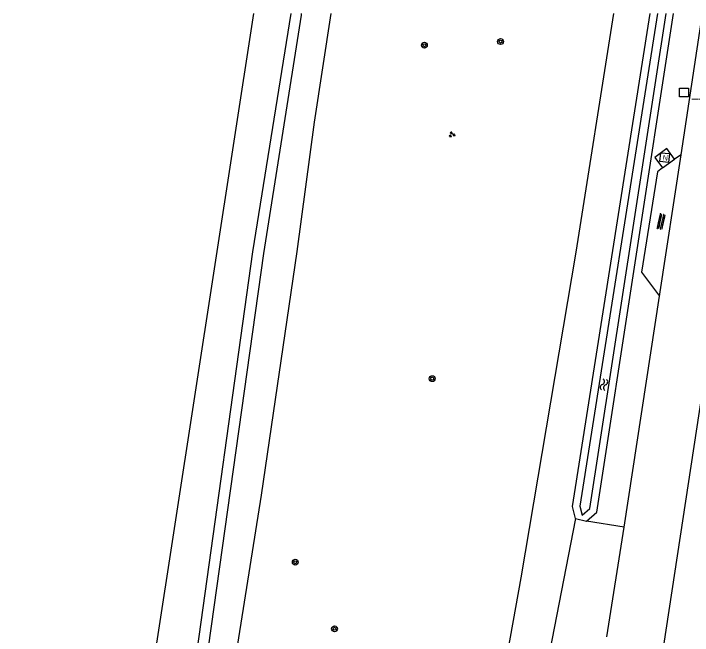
# Model space of a CAD drawing. Extents: x 125000 to 129004, y 397500 to 399008.
# Drawn here: x 126100.6 to 126193.2, y 398915.2 to 399000 of the extents above; entities that cross this region are included whole.
import ezdxf

# ---------------------------------------------------------------- set-up
doc = ezdxf.new("R2010")
doc.units = 0
for name, color, linetype in [('gg-knt-verharding', 7, 'Continuous'), ('gg-kntw-bovenkant insteek waterloop', 7, 'Continuous'), ('gg-kntw-waterlijn', 7, 'Continuous'), ('gt-grn-groengrens', 7, 'Continuous'), ('gt-symb-boom', 7, 'Continuous'), ('gt-symb-groenvak', 7, 'Continuous'), ('gt-symb-hm paal', 7, 'Continuous'), ('gt-symb-nortonput', 7, 'Continuous'), ('gt-symb-overige verharding', 7, 'Continuous'), ('gt-symb-watersymbool', 7, 'Continuous'), ('gx-grn-maaiveld', 7, 'Continuous')]:
    doc.layers.add(name, color=color, linetype=linetype)

# ---------------------------------------------------------------- blocks, each defined once
blk = doc.blocks.new('gt0-WA')
at = {"layer": 'gt-symb-watersymbool'}
for centre, start, end in [((-0.323, 0.022), 28.07249, 151.92751), ((0.427, 0.422), 208.07248, 331.92751), ((-0.323, -0.428), 28.07249, 151.92751), ((0.427, -0.028), 208.07248, 331.92751)]:
    blk.add_arc(centre, 0.425, start, end, dxfattribs=at)
blk = doc.blocks.new('gt0-OVH')
at = {"layer": 'gt-symb-overige verharding'}
for points in [[(-0.972, 0.298), (-0.967, 0.308), (-0.965, 0.319), (-0.966, 0.33), (-0.971, 0.34), (-0.978, 0.348), (-0.988, 0.353), (-0.999, 0.355), (-1.01, 0.354), (-1.02, 0.349), (-1.028, 0.342), (-1.033, 0.332), (-1.035, 0.321), (-1.034, 0.31), (-1.029, 0.3), (-1.022, 0.292), (-1.012, 0.287), (-1.001, 0.285), (-0.99, 0.286), (-0.98, 0.291)], [(-0.872, 0.106), (-0.867, 0.116), (-0.865, 0.126), (-0.866, 0.137), (-0.871, 0.147), (-0.878, 0.156), (-0.888, 0.161), (-0.899, 0.163), (-0.91, 0.162), (-0.92, 0.157), (-0.928, 0.15), (-0.933, 0.14), (-0.935, 0.129), (-0.934, 0.118), (-0.929, 0.108), (-0.922, 0.1), (-0.912, 0.095), (-0.901, 0.092), (-0.89, 0.094), (-0.88, 0.098)], [(-0.772, 0.298), (-0.767, 0.308), (-0.765, 0.319), (-0.766, 0.33), (-0.771, 0.34), (-0.778, 0.348), (-0.788, 0.353), (-0.799, 0.355), (-0.81, 0.354), (-0.82, 0.349), (-0.828, 0.342), (-0.833, 0.332), (-0.835, 0.321), (-0.834, 0.31), (-0.829, 0.3), (-0.822, 0.292), (-0.812, 0.287), (-0.801, 0.285), (-0.79, 0.286), (-0.78, 0.291)], [(-0.672, 0.106), (-0.667, 0.116), (-0.665, 0.126), (-0.666, 0.137), (-0.671, 0.147), (-0.678, 0.156), (-0.688, 0.161), (-0.699, 0.163), (-0.71, 0.162), (-0.72, 0.157), (-0.728, 0.15), (-0.733, 0.14), (-0.735, 0.129), (-0.734, 0.118), (-0.729, 0.108), (-0.722, 0.1), (-0.712, 0.095), (-0.701, 0.092), (-0.69, 0.094), (-0.68, 0.098)], [(-0.572, 0.298), (-0.567, 0.308), (-0.565, 0.319), (-0.566, 0.33), (-0.571, 0.34), (-0.578, 0.348), (-0.588, 0.353), (-0.599, 0.355), (-0.61, 0.354), (-0.62, 0.349), (-0.628, 0.342), (-0.633, 0.332), (-0.635, 0.321), (-0.634, 0.31), (-0.629, 0.3), (-0.622, 0.292), (-0.612, 0.287), (-0.601, 0.285), (-0.59, 0.286), (-0.58, 0.291)], [(-0.472, 0.106), (-0.467, 0.116), (-0.465, 0.126), (-0.466, 0.137), (-0.471, 0.147), (-0.478, 0.156), (-0.488, 0.161), (-0.499, 0.163), (-0.51, 0.162), (-0.52, 0.157), (-0.528, 0.15), (-0.533, 0.14), (-0.535, 0.129), (-0.534, 0.118), (-0.529, 0.108), (-0.522, 0.1), (-0.512, 0.095), (-0.501, 0.092), (-0.49, 0.094), (-0.48, 0.098)], [(-0.372, 0.298), (-0.367, 0.308), (-0.365, 0.319), (-0.366, 0.33), (-0.371, 0.34), (-0.378, 0.348), (-0.388, 0.353), (-0.399, 0.355), (-0.41, 0.354), (-0.42, 0.349), (-0.428, 0.342), (-0.433, 0.332), (-0.435, 0.321), (-0.434, 0.31), (-0.429, 0.3), (-0.422, 0.292), (-0.412, 0.287), (-0.401, 0.285), (-0.39, 0.286), (-0.38, 0.291)], [(-0.272, 0.106), (-0.267, 0.116), (-0.265, 0.126), (-0.266, 0.137), (-0.271, 0.147), (-0.278, 0.156), (-0.288, 0.161), (-0.299, 0.163), (-0.31, 0.162), (-0.32, 0.157), (-0.328, 0.15), (-0.333, 0.14), (-0.335, 0.129), (-0.334, 0.118), (-0.329, 0.108), (-0.322, 0.1), (-0.312, 0.095), (-0.301, 0.092), (-0.29, 0.094), (-0.28, 0.098)], [(-0.172, 0.298), (-0.167, 0.308), (-0.165, 0.319), (-0.166, 0.33), (-0.171, 0.34), (-0.178, 0.348), (-0.188, 0.353), (-0.199, 0.355), (-0.21, 0.354), (-0.22, 0.349), (-0.228, 0.342), (-0.233, 0.332), (-0.235, 0.321), (-0.234, 0.31), (-0.229, 0.3), (-0.222, 0.292), (-0.212, 0.287), (-0.201, 0.285), (-0.19, 0.286), (-0.18, 0.291)], [(-0.072, 0.106), (-0.067, 0.116), (-0.065, 0.126), (-0.066, 0.137), (-0.071, 0.147), (-0.078, 0.156), (-0.088, 0.161), (-0.099, 0.163), (-0.11, 0.162), (-0.12, 0.157), (-0.128, 0.15), (-0.133, 0.14), (-0.135, 0.129), (-0.134, 0.118), (-0.129, 0.108), (-0.122, 0.1), (-0.112, 0.095), (-0.101, 0.092), (-0.09, 0.094), (-0.08, 0.098)], [(0.028, 0.298), (0.033, 0.308), (0.035, 0.319), (0.034, 0.33), (0.029, 0.34), (0.022, 0.348), (0.012, 0.353), (0.001, 0.355), (-0.01, 0.354), (-0.02, 0.349), (-0.028, 0.342), (-0.033, 0.332), (-0.035, 0.321), (-0.034, 0.31), (-0.029, 0.3), (-0.022, 0.292), (-0.012, 0.287), (-0.001, 0.285), (0.01, 0.286), (0.02, 0.291)], [(0.128, 0.106), (0.133, 0.116), (0.135, 0.126), (0.134, 0.137), (0.129, 0.147), (0.122, 0.156), (0.112, 0.161), (0.101, 0.163), (0.09, 0.162), (0.08, 0.157), (0.072, 0.15), (0.067, 0.14), (0.065, 0.129), (0.066, 0.118), (0.071, 0.108), (0.078, 0.1), (0.088, 0.095), (0.099, 0.092), (0.11, 0.094), (0.12, 0.098)], [(0.228, 0.298), (0.233, 0.308), (0.235, 0.319), (0.234, 0.33), (0.229, 0.34), (0.222, 0.348), (0.212, 0.353), (0.201, 0.355), (0.19, 0.354), (0.18, 0.349), (0.172, 0.342), (0.167, 0.332), (0.165, 0.321), (0.166, 0.31), (0.171, 0.3), (0.178, 0.292), (0.188, 0.287), (0.199, 0.285), (0.21, 0.286), (0.22, 0.291)], [(0.328, 0.106), (0.333, 0.116), (0.335, 0.126), (0.334, 0.137), (0.329, 0.147), (0.322, 0.156), (0.312, 0.161), (0.301, 0.163), (0.29, 0.162), (0.28, 0.157), (0.272, 0.15), (0.267, 0.14), (0.265, 0.129), (0.266, 0.118), (0.271, 0.108), (0.278, 0.1), (0.288, 0.095), (0.299, 0.092), (0.31, 0.094), (0.32, 0.098)], [(0.428, 0.298), (0.433, 0.308), (0.435, 0.319), (0.434, 0.33), (0.429, 0.34), (0.422, 0.348), (0.412, 0.353), (0.401, 0.355), (0.39, 0.354), (0.38, 0.349), (0.372, 0.342), (0.367, 0.332), (0.365, 0.321), (0.366, 0.31), (0.371, 0.3), (0.378, 0.292), (0.388, 0.287), (0.399, 0.285), (0.41, 0.286), (0.42, 0.291)], [(0.528, 0.106), (0.533, 0.116), (0.535, 0.126), (0.534, 0.137), (0.529, 0.147), (0.522, 0.156), (0.512, 0.161), (0.501, 0.163), (0.49, 0.162), (0.48, 0.157), (0.472, 0.15), (0.467, 0.14), (0.465, 0.129), (0.466, 0.118), (0.471, 0.108), (0.478, 0.1), (0.488, 0.095), (0.499, 0.092), (0.51, 0.094), (0.52, 0.098)], [(0.628, 0.298), (0.633, 0.308), (0.635, 0.319), (0.634, 0.33), (0.629, 0.34), (0.622, 0.348), (0.612, 0.353), (0.601, 0.355), (0.59, 0.354), (0.58, 0.349), (0.572, 0.342), (0.567, 0.332), (0.565, 0.321), (0.566, 0.31), (0.571, 0.3), (0.578, 0.292), (0.588, 0.287), (0.599, 0.285), (0.61, 0.286), (0.62, 0.291)], [(0.728, 0.106), (0.733, 0.116), (0.735, 0.126), (0.734, 0.137), (0.729, 0.147), (0.722, 0.156), (0.712, 0.161), (0.701, 0.163), (0.69, 0.162), (0.68, 0.157), (0.672, 0.15), (0.667, 0.14), (0.665, 0.129), (0.666, 0.118), (0.671, 0.108), (0.678, 0.1), (0.688, 0.095), (0.699, 0.092), (0.71, 0.094), (0.72, 0.098)], [(0.828, 0.298), (0.833, 0.308), (0.835, 0.319), (0.834, 0.33), (0.829, 0.34), (0.822, 0.348), (0.812, 0.353), (0.801, 0.355), (0.79, 0.354), (0.78, 0.349), (0.772, 0.342), (0.767, 0.332), (0.765, 0.321), (0.766, 0.31), (0.771, 0.3), (0.778, 0.292), (0.788, 0.287), (0.799, 0.285), (0.81, 0.286), (0.82, 0.291)], [(0.928, 0.106), (0.933, 0.116), (0.935, 0.126), (0.934, 0.137), (0.929, 0.147), (0.922, 0.156), (0.912, 0.161), (0.901, 0.163), (0.89, 0.162), (0.88, 0.157), (0.872, 0.15), (0.867, 0.14), (0.865, 0.129), (0.866, 0.118), (0.871, 0.108), (0.878, 0.1), (0.888, 0.095), (0.899, 0.092), (0.91, 0.094), (0.92, 0.098)], [(1.028, 0.298), (1.033, 0.308), (1.035, 0.319), (1.034, 0.33), (1.029, 0.34), (1.022, 0.348), (1.012, 0.353), (1.001, 0.355), (0.99, 0.354), (0.98, 0.349), (0.972, 0.342), (0.967, 0.332), (0.965, 0.321), (0.966, 0.31), (0.971, 0.3), (0.978, 0.292), (0.988, 0.287), (0.999, 0.285), (1.01, 0.286), (1.02, 0.291)], [(-0.972, -0.142), (-0.967, -0.132), (-0.965, -0.121), (-0.966, -0.11), (-0.971, -0.1), (-0.978, -0.092), (-0.988, -0.087), (-0.999, -0.085), (-1.01, -0.086), (-1.02, -0.091), (-1.028, -0.098), (-1.033, -0.108), (-1.035, -0.119), (-1.034, -0.13), (-1.029, -0.14), (-1.022, -0.148), (-1.012, -0.153), (-1.001, -0.155), (-0.99, -0.154), (-0.98, -0.149)], [(-0.872, -0.334), (-0.867, -0.324), (-0.865, -0.314), (-0.866, -0.303), (-0.871, -0.293), (-0.878, -0.284), (-0.888, -0.279), (-0.899, -0.277), (-0.91, -0.278), (-0.92, -0.283), (-0.928, -0.29), (-0.933, -0.3), (-0.935, -0.311), (-0.934, -0.322), (-0.929, -0.332), (-0.922, -0.34), (-0.912, -0.345), (-0.901, -0.348), (-0.89, -0.346), (-0.88, -0.342)], [(-0.772, -0.142), (-0.767, -0.132), (-0.765, -0.121), (-0.766, -0.11), (-0.771, -0.1), (-0.778, -0.092), (-0.788, -0.087), (-0.799, -0.085), (-0.81, -0.086), (-0.82, -0.091), (-0.828, -0.098), (-0.833, -0.108), (-0.835, -0.119), (-0.834, -0.13), (-0.829, -0.14), (-0.822, -0.148), (-0.812, -0.153), (-0.801, -0.155), (-0.79, -0.154), (-0.78, -0.149)], [(-0.672, -0.334), (-0.667, -0.324), (-0.665, -0.314), (-0.666, -0.303), (-0.671, -0.293), (-0.678, -0.284), (-0.688, -0.279), (-0.699, -0.277), (-0.71, -0.278), (-0.72, -0.283), (-0.728, -0.29), (-0.733, -0.3), (-0.735, -0.311), (-0.734, -0.322), (-0.729, -0.332), (-0.722, -0.34), (-0.712, -0.345), (-0.701, -0.348), (-0.69, -0.346), (-0.68, -0.342)], [(-0.572, -0.142), (-0.567, -0.132), (-0.565, -0.121), (-0.566, -0.11), (-0.571, -0.1), (-0.578, -0.092), (-0.588, -0.087), (-0.599, -0.085), (-0.61, -0.086), (-0.62, -0.091), (-0.628, -0.098), (-0.633, -0.108), (-0.635, -0.119), (-0.634, -0.13), (-0.629, -0.14), (-0.622, -0.148), (-0.612, -0.153), (-0.601, -0.155), (-0.59, -0.154), (-0.58, -0.149)], [(-0.472, -0.334), (-0.467, -0.324), (-0.465, -0.314), (-0.466, -0.303), (-0.471, -0.293), (-0.478, -0.284), (-0.488, -0.279), (-0.499, -0.277), (-0.51, -0.278), (-0.52, -0.283), (-0.528, -0.29), (-0.533, -0.3), (-0.535, -0.311), (-0.534, -0.322), (-0.529, -0.332), (-0.522, -0.34), (-0.512, -0.345), (-0.501, -0.348), (-0.49, -0.346), (-0.48, -0.342)], [(-0.372, -0.142), (-0.367, -0.132), (-0.365, -0.121), (-0.366, -0.11), (-0.371, -0.1), (-0.378, -0.092), (-0.388, -0.087), (-0.399, -0.085), (-0.41, -0.086), (-0.42, -0.091), (-0.428, -0.098), (-0.433, -0.108), (-0.435, -0.119), (-0.434, -0.13), (-0.429, -0.14), (-0.422, -0.148), (-0.412, -0.153), (-0.401, -0.155), (-0.39, -0.154), (-0.38, -0.149)], [(-0.272, -0.334), (-0.267, -0.324), (-0.265, -0.314), (-0.266, -0.303), (-0.271, -0.293), (-0.278, -0.284), (-0.288, -0.279), (-0.299, -0.277), (-0.31, -0.278), (-0.32, -0.283), (-0.328, -0.29), (-0.333, -0.3), (-0.335, -0.311), (-0.334, -0.322), (-0.329, -0.332), (-0.322, -0.34), (-0.312, -0.345), (-0.301, -0.348), (-0.29, -0.346), (-0.28, -0.342)], [(-0.172, -0.142), (-0.167, -0.132), (-0.165, -0.121), (-0.166, -0.11), (-0.171, -0.1), (-0.178, -0.092), (-0.188, -0.087), (-0.199, -0.085), (-0.21, -0.086), (-0.22, -0.091), (-0.228, -0.098), (-0.233, -0.108), (-0.235, -0.119), (-0.234, -0.13), (-0.229, -0.14), (-0.222, -0.148), (-0.212, -0.153), (-0.201, -0.155), (-0.19, -0.154), (-0.18, -0.149)], [(-0.072, -0.334), (-0.067, -0.324), (-0.065, -0.314), (-0.066, -0.303), (-0.071, -0.293), (-0.078, -0.284), (-0.088, -0.279), (-0.099, -0.277), (-0.11, -0.278), (-0.12, -0.283), (-0.128, -0.29), (-0.133, -0.3), (-0.135, -0.311), (-0.134, -0.322), (-0.129, -0.332), (-0.122, -0.34), (-0.112, -0.345), (-0.101, -0.348), (-0.09, -0.346), (-0.08, -0.342)], [(0.028, -0.142), (0.033, -0.132), (0.035, -0.121), (0.034, -0.11), (0.029, -0.1), (0.022, -0.092), (0.012, -0.087), (0.001, -0.085), (-0.01, -0.086), (-0.02, -0.091), (-0.028, -0.098), (-0.033, -0.108), (-0.035, -0.119), (-0.034, -0.13), (-0.029, -0.14), (-0.022, -0.148), (-0.012, -0.153), (-0.001, -0.155), (0.01, -0.154), (0.02, -0.149)], [(0.128, -0.334), (0.133, -0.324), (0.135, -0.314), (0.134, -0.303), (0.129, -0.293), (0.122, -0.284), (0.112, -0.279), (0.101, -0.277), (0.09, -0.278), (0.08, -0.283), (0.072, -0.29), (0.067, -0.3), (0.065, -0.311), (0.066, -0.322), (0.071, -0.332), (0.078, -0.34), (0.088, -0.345), (0.099, -0.348), (0.11, -0.346), (0.12, -0.342)], [(0.228, -0.142), (0.233, -0.132), (0.235, -0.121), (0.234, -0.11), (0.229, -0.1), (0.222, -0.092), (0.212, -0.087), (0.201, -0.085), (0.19, -0.086), (0.18, -0.091), (0.172, -0.098), (0.167, -0.108), (0.165, -0.119), (0.166, -0.13), (0.171, -0.14), (0.178, -0.148), (0.188, -0.153), (0.199, -0.155), (0.21, -0.154), (0.22, -0.149)], [(0.328, -0.334), (0.333, -0.324), (0.335, -0.314), (0.334, -0.303), (0.329, -0.293), (0.322, -0.284), (0.312, -0.279), (0.301, -0.277), (0.29, -0.278), (0.28, -0.283), (0.272, -0.29), (0.267, -0.3), (0.265, -0.311), (0.266, -0.322), (0.271, -0.332), (0.278, -0.34), (0.288, -0.345), (0.299, -0.348), (0.31, -0.346), (0.32, -0.342)], [(0.428, -0.142), (0.433, -0.132), (0.435, -0.121), (0.434, -0.11), (0.429, -0.1), (0.422, -0.092), (0.412, -0.087), (0.401, -0.085), (0.39, -0.086), (0.38, -0.091), (0.372, -0.098), (0.367, -0.108), (0.365, -0.119), (0.366, -0.13), (0.371, -0.14), (0.378, -0.148), (0.388, -0.153), (0.399, -0.155), (0.41, -0.154), (0.42, -0.149)], [(0.528, -0.334), (0.533, -0.324), (0.535, -0.314), (0.534, -0.303), (0.529, -0.293), (0.522, -0.284), (0.512, -0.279), (0.501, -0.277), (0.49, -0.278), (0.48, -0.283), (0.472, -0.29), (0.467, -0.3), (0.465, -0.311), (0.466, -0.322), (0.471, -0.332), (0.478, -0.34), (0.488, -0.345), (0.499, -0.348), (0.51, -0.346), (0.52, -0.342)], [(0.628, -0.142), (0.633, -0.132), (0.635, -0.121), (0.634, -0.11), (0.629, -0.1), (0.622, -0.092), (0.612, -0.087), (0.601, -0.085), (0.59, -0.086), (0.58, -0.091), (0.572, -0.098), (0.567, -0.108), (0.565, -0.119), (0.566, -0.13), (0.571, -0.14), (0.578, -0.148), (0.588, -0.153), (0.599, -0.155), (0.61, -0.154), (0.62, -0.149)], [(0.728, -0.334), (0.733, -0.324), (0.735, -0.314), (0.734, -0.303), (0.729, -0.293), (0.722, -0.284), (0.712, -0.279), (0.701, -0.277), (0.69, -0.278), (0.68, -0.283), (0.672, -0.29), (0.667, -0.3), (0.665, -0.311), (0.666, -0.322), (0.671, -0.332), (0.678, -0.34), (0.688, -0.345), (0.699, -0.348), (0.71, -0.346), (0.72, -0.342)], [(0.828, -0.142), (0.833, -0.132), (0.835, -0.121), (0.834, -0.11), (0.829, -0.1), (0.822, -0.092), (0.812, -0.087), (0.801, -0.085), (0.79, -0.086), (0.78, -0.091), (0.772, -0.098), (0.767, -0.108), (0.765, -0.119), (0.766, -0.13), (0.771, -0.14), (0.778, -0.148), (0.788, -0.153), (0.799, -0.155), (0.81, -0.154), (0.82, -0.149)], [(0.928, -0.334), (0.933, -0.324), (0.935, -0.314), (0.934, -0.303), (0.929, -0.293), (0.922, -0.284), (0.912, -0.279), (0.901, -0.277), (0.89, -0.278), (0.88, -0.283), (0.872, -0.29), (0.867, -0.3), (0.865, -0.311), (0.866, -0.322), (0.871, -0.332), (0.878, -0.34), (0.888, -0.345), (0.899, -0.348), (0.91, -0.346), (0.92, -0.342)], [(1.028, -0.142), (1.033, -0.132), (1.035, -0.121), (1.034, -0.11), (1.029, -0.1), (1.022, -0.092), (1.012, -0.087), (1.001, -0.085), (0.99, -0.086), (0.98, -0.091), (0.972, -0.098), (0.967, -0.108), (0.965, -0.119), (0.966, -0.13), (0.971, -0.14), (0.978, -0.148), (0.988, -0.153), (0.999, -0.155), (1.01, -0.154), (1.02, -0.149)]]:
    blk.add_lwpolyline(points, close=True, dxfattribs=at)
blk = doc.blocks.new('gt0-NPUT')
at = {"layer": 'gt-symb-nortonput'}
blk.add_lwpolyline([(-0.566, -0.608), (-0.566, 0.592), (0.634, 0.592), (0.634, -0.608)], close=True, dxfattribs=at)
blk.add_text('N', height=0.7, dxfattribs=at).set_placement((-0.221, -0.381))
blk = doc.blocks.new('gt0-HMpaal')
at = {"layer": 'gt-symb-hm paal'}
blk.add_lwpolyline([(-0.6, 0.6), (0.6, 0.6), (0.6, -0.6), (-0.6, -0.6)], close=True, dxfattribs=at)
blk = doc.blocks.new('gt0-BOOM')
at = {"layer": 'gt-symb-boom'}
for radius in [0.4, 0.2]:
    blk.add_circle((0, 0), radius, dxfattribs=at)
blk = doc.blocks.new('gt0-GRVAK')
at = {"layer": 'gt-symb-groenvak'}
for p, q in [((-0.11, 0.189), (-0.228, 0.24)), ((-0.182, 0.153), (0.088, 0.153)), ((-0.091, 0.211), (-0.156, 0.322)), ((-0.047, 0.214), (-0.047, 0.393)), ((-0.004, 0.211), (0.061, 0.322)), ((0.015, 0.189), (0.133, 0.24)), ((0.262, -0.052), (0.197, 0.059)), ((0.305, -0.049), (0.305, 0.13)), ((0.349, -0.052), (0.414, 0.059)), ((-0.245, -0.228), (-0.363, -0.177)), ((-0.318, -0.264), (-0.047, -0.264)), ((-0.226, -0.206), (-0.291, -0.095)), ((-0.183, -0.203), (-0.183, -0.024)), ((-0.139, -0.206), (-0.074, -0.095)), ((-0.12, -0.228), (-0.002, -0.177)), ((0.243, -0.074), (0.125, -0.023)), ((0.17, -0.11), (0.441, -0.11)), ((0.368, -0.074), (0.486, -0.023))]:
    blk.add_line(p, q, dxfattribs=at)

msp = doc.modelspace()

# ---------------------------------------------------------------- linework, layer by layer
at = {"layer": 'gg-knt-verharding'}
for p, q in [((126191.653, 398980.763), (126194.588, 399000)), ((126188.715, 398961.497), (126191.653, 398980.763)), ((126191.653, 398980.763), (126190.772, 398980.152)), ((126189.128, 398978.956), (126190.772, 398980.152)), ((126183.91, 398930), (126188.715, 398961.497)), ((126181.55, 398915.049), (126183.91, 398930))]:
    msp.add_line(p, q, dxfattribs=at)
for points in [[(126189.185, 398913.893), (126189.31, 398913.865), (126202.465, 399000)], [(126190.772, 398980.152), (126189.734, 398981.591), (126188.1, 398980.379), (126189.128, 398978.956)], [(126189.128, 398978.956), (126188.441, 398978.415), (126186.279, 398964.768), (126188.715, 398961.497)]]:
    msp.add_lwpolyline(points, dxfattribs=at)
at = {"layer": 'gg-kntw-bovenkant insteek waterloop'}
msp.add_line((126177.263, 398931.168), (126178.763, 398930.785), dxfattribs=at)
for points in [[(126110.836, 398801.277), (126112.86, 398807.396), (126111.347, 398815.457), (126110.986, 398821.535), (126116.614, 398856.897), (126125.412, 398911.197), (126133.246, 398967.51), (126138.484, 399000)], [(126146.187, 398794.948), (126153.173, 398830.413), (126161.74, 398878.102), (126169.872, 398923.074), (126177.365, 398967.456), (126182.497, 399000)], [(126177.263, 398931.168), (126176.835, 398932.796), (126187.447, 399000)], [(126178.763, 398930.785), (126180.159, 398932.032), (126190.618, 399000)]]:
    msp.add_lwpolyline(points, dxfattribs=at)
at = {"layer": 'gg-kntw-waterlijn'}
for points in [[(126112.134, 398800.79), (126114.19, 398803.856), (126114.603, 398805.595), (126114.65, 398807.299), (126113.869, 398813.195), (126113.001, 398815.848), (126112.751, 398818.901), (126112.941, 398821.758), (126118.313, 398856.675), (126126.874, 398910.989), (126134.757, 398967.302), (126139.878, 398999.775), (126139.915, 399000)], [(126114.695, 398799.829), (126117.011, 398803.821), (126117.97, 398806.177), (126118.177, 398807.826), (126117.914, 398809.248), (126116.469, 398813.732), (126116.02, 398816.1), (126116.197, 398819.64), (126134.44, 398934.35), (126139.289, 398967.558), (126141.664, 398985.193), (126143.954, 399000)], [(126188.459, 399000), (126177.855, 398932.847), (126178.182, 398931.607), (126179.225, 398932.539), (126189.606, 399000)]]:
    msp.add_lwpolyline(points, dxfattribs=at)
at = {"layer": 'gt-grn-groengrens'}
msp.add_line((126183.91, 398930), (126178.763, 398930.785), dxfattribs=at)
msp.add_lwpolyline([(126177.263, 398931.168), (126150.128, 398791.673), (126153.351, 398776.429)], dxfattribs=at)
at = {"layer": 'gx-grn-maaiveld'}
msp.add_line((126100.635, 398787.538), (126133.39, 399000), dxfattribs=at)

# ---------------------------------------------------------------- block references
at = {"layer": 'gt-symb-boom'}
for p in [(126156.653, 398995.689), (126167.044, 398996.181), (126157.728, 398950.229), (126139.05, 398925.21), (126144.408, 398916.138)]:
    msp.add_blockref('gt0-BOOM', p, dxfattribs=at)
at = {"layer": 'gt-symb-groenvak'}
msp.add_blockref('gt0-GRVAK', (126160.398, 398983.512), dxfattribs=at)
at = {"layer": 'gt-symb-hm paal'}
msp.add_blockref('gt0-HMpaal', (126192.063, 398989.23), dxfattribs=at)
at = {"layer": 'gt-symb-nortonput', "rotation": -5.220361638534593}
msp.add_blockref('gt0-NPUT', (126189.389, 398980.378), dxfattribs=at)
at = {"layer": 'gt-symb-overige verharding', "rotation": 77.28466301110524}
msp.add_blockref('gt0-OVH', (126188.94, 398971.644), dxfattribs=at)
at = {"layer": 'gt-symb-watersymbool', "rotation": -98.8594293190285}
msp.add_blockref('gt0-WA', (126181.155, 398949.461), dxfattribs=at)

# ---------------------------------------------------------------- texts
at = {"layer": 'gt-symb-hm paal'}
msp.add_text('_____', height=1.25, dxfattribs=at).set_placement((126193.144, 398988.626))

doc.saveas('drawing.dxf')
